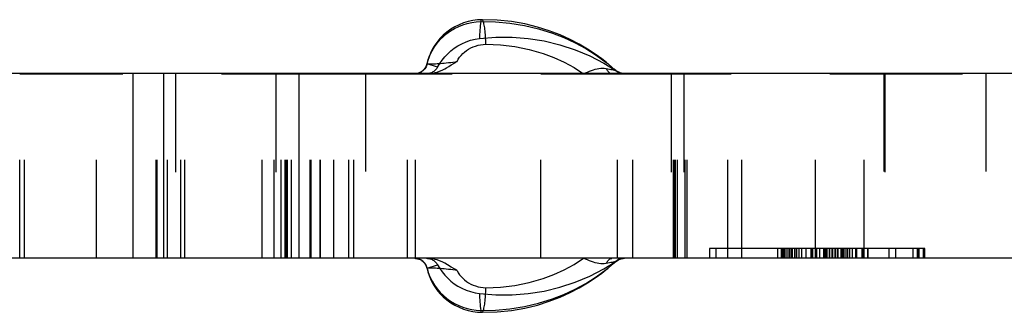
# Model space of a CAD drawing. Header units: inches. Extents: x 3 to 289, y 4 to 291.
# Tile 569 of 634: x 186.691 to 187.691, y 138.884 to 139.181. Entities that reach past the tile are written whole.
import ezdxf

# ---------------------------------------------------------------- set-up
doc = ezdxf.new("R2010")
doc.units = ezdxf.units.IN
doc.header["$LTSCALE"] = 0.5
doc.header["$MEASUREMENT"] = 0
doc.linetypes.add('HIDDEN', pattern=[0.225, 0.15, -0.075])
doc.layers.add('DBU', color=7, linetype='Continuous')

msp = doc.modelspace()

# ---------------------------------------------------------------- linework, layer by layer
at = {"layer": 'DBU', "color": 30, "linetype": 'Continuous'}
for p, q in [((187.15104, 139.18056), (187.14632, 139.17954)), ((187.1558, 139.18119), (187.15104, 139.18056)), ((187.16058, 139.18144), (187.1558, 139.18119)), ((187.17579, 139.18106), (187.16058, 139.18144)), ((187.19025, 139.17959), (187.17579, 139.18106)), ((187.12867, 139.17171), (187.12472, 139.16886)), ((187.12476, 139.1675), (187.12857, 139.17019)), ((187.12857, 139.17019), (187.13258, 139.17255)), ((187.13284, 139.17422), (187.12867, 139.17171)), ((187.13258, 139.17255), (187.13676, 139.17458)), ((187.13719, 139.17637), (187.13284, 139.17422)), ((187.13676, 139.17458), (187.14108, 139.17628)), ((187.1417, 139.17814), (187.13719, 139.17637)), ((187.14108, 139.17628), (187.1455, 139.17763)), ((187.14632, 139.17954), (187.1417, 139.17814)), ((187.1455, 139.17763), (187.15001, 139.17863)), ((187.15001, 139.17863), (187.15457, 139.17928)), ((187.15457, 139.17928), (187.15916, 139.17959)), ((187.2039, 139.17719), (187.19025, 139.17959)), ((187.21669, 139.17403), (187.2039, 139.17719)), ((187.22861, 139.17026), (187.21669, 139.17403)), ((187.23965, 139.16601), (187.22861, 139.17026)), ((187.11762, 139.1622), (187.11452, 139.15844)), ((187.1148, 139.15765), (187.11785, 139.16121)), ((187.12103, 139.16569), (187.11762, 139.1622)), ((187.11785, 139.16121), (187.12118, 139.1645)), ((187.12472, 139.16886), (187.12103, 139.16569)), ((187.12118, 139.1645), (187.12476, 139.1675)), ((187.14432, 139.15894), (187.14879, 139.16049)), ((187.14879, 139.16049), (187.15337, 139.16165)), ((187.15337, 139.16165), (187.15803, 139.16242)), ((187.15803, 139.16242), (187.17445, 139.16377)), ((187.17445, 139.16377), (187.19092, 139.1638)), ((187.19092, 139.1638), (187.20734, 139.16251)), ((187.20734, 139.16251), (187.2236, 139.15991)), ((187.24982, 139.16141), (187.23965, 139.16601)), ((187.25913, 139.15657), (187.24982, 139.16141)), ((187.10981, 139.15103), (187.1081, 139.14751)), ((187.10965, 139.14977), (187.11206, 139.15382)), ((187.11176, 139.15441), (187.10981, 139.15103)), ((187.11452, 139.15844), (187.11176, 139.15441)), ((187.11206, 139.15382), (187.1148, 139.15765)), ((187.12885, 139.14979), (187.13225, 139.15241)), ((187.13225, 139.15241), (187.13585, 139.15477)), ((187.13585, 139.15477), (187.14, 139.15703)), ((187.14, 139.15703), (187.14432, 139.15894)), ((187.2236, 139.15991), (187.2396, 139.15601)), ((187.2396, 139.15601), (187.25497, 139.15095)), ((187.25497, 139.15095), (187.26989, 139.14469)), ((187.26761, 139.15159), (187.25913, 139.15657)), ((187.27528, 139.14655), (187.26761, 139.15159)), ((187.10544, 139.14016), (187.1045, 139.13635)), ((187.1046, 139.1365), (187.1059, 139.14108)), ((187.10664, 139.14388), (187.10544, 139.14016)), ((187.1059, 139.14108), (187.10759, 139.14551)), ((187.1081, 139.14751), (187.10664, 139.14388)), ((187.10759, 139.14551), (187.10965, 139.14977)), ((187.11749, 139.13696), (187.11996, 139.14048)), ((187.11996, 139.14048), (187.12268, 139.14381)), ((187.12268, 139.14381), (187.12565, 139.14692)), ((187.12565, 139.14692), (187.12885, 139.14979)), ((187.26989, 139.14469), (187.28428, 139.13728)), ((187.28218, 139.14156), (187.27528, 139.14655)), ((187.2869, 139.13785), (187.28218, 139.14156)), ((187.10073, 139.13012), (187.10032, 139.12974)), ((187.10114, 139.13053), (187.10073, 139.13012)), ((187.10164, 139.1311), (187.10114, 139.13053)), ((187.10214, 139.13173), (187.10164, 139.1311)), ((187.1026, 139.13241), (187.10214, 139.13173)), ((187.10303, 139.13314), (187.1026, 139.13241)), ((187.10342, 139.13392), (187.10303, 139.13314)), ((187.10376, 139.13474), (187.10342, 139.13392)), ((187.10405, 139.13559), (187.10376, 139.13474)), ((187.10427, 139.13646), (187.10405, 139.13559)), ((187.10428, 139.13646), (187.10427, 139.13646)), ((187.10439, 139.13648), (187.10428, 139.13646)), ((187.1046, 139.1365), (187.10439, 139.13648)), ((187.1133, 139.13051), (187.11269, 139.12992)), ((187.11387, 139.13114), (187.1133, 139.13051)), ((187.11439, 139.1318), (187.11387, 139.13114)), ((187.11487, 139.13251), (187.11439, 139.1318)), ((187.11531, 139.13325), (187.11487, 139.13251)), ((187.11531, 139.13325), (187.11749, 139.13696)), ((187.28428, 139.13728), (187.2948, 139.1309)), ((187.28834, 139.13667), (187.2869, 139.13785)), ((187.28816, 139.13682), (187.29312, 139.13259)), ((187.29312, 139.13259), (187.29461, 139.13126)), ((187.29649, 139.12979), (187.29458, 139.13128)), ((187.2948, 139.1309), (187.29647, 139.1298)), ((185.97459, 139.12712), (186.80605, 139.12712)), ((186.80605, 139.12712), (186.83723, 139.12712)), ((186.83723, 139.12712), (186.97459, 139.12712)), ((186.97459, 138.93912), (186.97459, 139.12712)), ((186.97459, 139.12712), (187.80605, 139.12712)), ((187.09576, 139.12714), (187.09569, 139.12711)), ((187.09609, 139.12725), (187.09576, 139.12714)), ((187.09645, 139.12739), (187.09609, 139.12725)), ((187.09683, 139.12755), (187.09645, 139.12739)), ((187.09724, 139.12773), (187.09683, 139.12755)), ((187.09759, 139.1279), (187.09724, 139.12773)), ((187.09795, 139.12809), (187.09759, 139.1279)), ((187.09832, 139.1283), (187.09795, 139.12809)), ((187.0987, 139.12853), (187.09832, 139.1283)), ((187.0991, 139.12879), (187.0987, 139.12853)), ((187.0995, 139.12908), (187.0991, 139.12879)), ((187.09991, 139.12939), (187.0995, 139.12908)), ((187.10032, 139.12974), (187.09991, 139.12939)), ((187.10828, 139.12731), (187.10766, 139.12711)), ((187.10907, 139.12761), (187.10828, 139.12731)), ((187.10985, 139.12797), (187.10907, 139.12761)), ((187.1106, 139.12839), (187.10985, 139.12797)), ((187.11134, 139.12886), (187.1106, 139.12839)), ((187.11204, 139.12937), (187.11134, 139.12886)), ((187.11269, 139.12992), (187.11204, 139.12937)), ((187.29647, 139.1298), (187.29804, 139.12875)), ((187.29896, 139.12819), (187.29804, 139.12875)), ((187.29994, 139.1277), (187.29896, 139.12819)), ((187.30095, 139.1273), (187.29994, 139.1277)), ((187.30156, 139.12711), (187.30095, 139.1273)), ((186.80605, 138.93912), (185.97459, 138.93912)), ((186.83723, 138.93912), (186.80605, 138.93912)), ((186.97459, 138.93912), (186.83723, 138.93912)), ((187.80605, 138.93912), (186.97459, 138.93912)), ((187.09213, 138.93912), (187.0925, 138.93911)), ((187.0925, 138.93911), (187.09295, 138.93909)), ((187.09295, 138.93909), (187.09344, 138.93904)), ((187.09344, 138.93904), (187.09395, 138.93897)), ((187.09395, 138.93897), (187.09449, 138.93888)), ((187.09449, 138.93888), (187.09506, 138.93875)), ((187.09506, 138.93875), (187.09565, 138.93859)), ((187.09565, 138.93859), (187.09626, 138.93839)), ((187.09626, 138.93839), (187.09688, 138.93814)), ((187.09688, 138.93814), (187.09752, 138.93785)), ((187.09752, 138.93785), (187.09818, 138.93751)), ((187.09818, 138.93751), (187.09883, 138.93712)), ((187.09883, 138.93712), (187.09949, 138.93666)), ((187.09949, 138.93666), (187.10014, 138.93615)), ((187.10014, 138.93615), (187.10076, 138.93558)), ((187.10076, 138.93558), (187.10136, 138.93496)), ((187.10136, 138.93496), (187.10193, 138.93427)), ((187.10193, 138.93427), (187.10246, 138.93354)), ((187.10246, 138.93354), (187.10294, 138.93276)), ((187.10294, 138.93276), (187.10336, 138.93194)), ((187.10336, 138.93194), (187.10373, 138.93108)), ((187.10373, 138.93108), (187.10403, 138.93019)), ((187.10403, 138.93019), (187.10427, 138.92927)), ((187.10407, 138.93912), (187.10494, 138.93909)), ((187.10494, 138.93909), (187.10579, 138.93901)), ((187.10579, 138.93901), (187.10663, 138.93887)), ((187.10663, 138.93887), (187.10745, 138.93867)), ((187.10745, 138.93867), (187.10826, 138.93842)), ((187.10826, 138.93842), (187.10906, 138.93812)), ((187.10906, 138.93812), (187.10984, 138.93776)), ((187.10984, 138.93776), (187.1106, 138.93734)), ((187.1106, 138.93734), (187.11134, 138.93688)), ((187.11134, 138.93688), (187.11203, 138.93637)), ((187.11203, 138.93637), (187.11269, 138.93583)), ((187.11269, 138.93583), (187.11329, 138.93524)), ((187.11329, 138.93524), (187.11386, 138.93461)), ((187.11386, 138.93461), (187.11439, 138.93394)), ((187.11439, 138.93394), (187.11487, 138.93323)), ((187.11487, 138.93323), (187.11531, 138.93248)), ((187.11531, 138.93248), (187.11749, 138.92878)), ((187.28428, 138.92846), (187.2948, 138.93484)), ((187.28816, 138.92892), (187.29312, 138.93314)), ((187.29312, 138.93314), (187.29461, 138.93448)), ((187.29458, 138.93445), (187.29649, 138.93595)), ((187.2948, 138.93484), (187.29647, 138.93593)), ((187.29647, 138.93593), (187.29804, 138.93698)), ((187.29804, 138.93698), (187.29892, 138.93752)), ((187.29892, 138.93752), (187.29985, 138.93799)), ((187.29985, 138.93799), (187.30081, 138.93838)), ((187.30081, 138.93838), (187.3018, 138.93869)), ((187.3018, 138.93869), (187.30286, 138.93893)), ((187.30286, 138.93893), (187.30394, 138.93907)), ((187.30394, 138.93907), (187.30502, 138.93912)), ((187.10428, 138.92928), (187.10427, 138.92927)), ((187.10427, 138.92927), (187.10428, 138.92927)), ((187.10438, 138.92928), (187.10428, 138.92928)), ((187.10428, 138.92927), (187.10439, 138.92925)), ((187.10452, 138.92929), (187.10438, 138.92928)), ((187.10439, 138.92925), (187.1046, 138.92923)), ((187.10451, 138.92934), (187.10545, 138.92554)), ((187.10545, 138.92554), (187.10665, 138.92182)), ((187.10665, 138.92182), (187.10811, 138.91819)), ((187.11749, 138.92878), (187.11996, 138.92525)), ((187.11996, 138.92525), (187.12268, 138.92192)), ((187.12268, 138.92192), (187.12565, 138.91881)), ((187.25497, 138.91478), (187.26989, 138.92104)), ((187.26989, 138.92104), (187.28428, 138.92846)), ((187.27528, 138.91918), (187.28218, 138.92417)), ((187.28218, 138.92417), (187.28629, 138.92739)), ((187.28629, 138.92739), (187.28834, 138.92907)), ((187.10811, 138.91819), (187.10982, 138.91468)), ((187.10982, 138.91468), (187.11177, 138.91129)), ((187.11177, 138.91129), (187.11454, 138.90727)), ((187.12565, 138.91881), (187.12885, 138.91594)), ((187.12885, 138.91594), (187.13225, 138.91332)), ((187.13225, 138.91332), (187.13585, 138.91096)), ((187.13585, 138.91096), (187.14, 138.9087)), ((187.2396, 138.90972), (187.25497, 138.91478)), ((187.25913, 138.90917), (187.26761, 138.91415)), ((187.26761, 138.91415), (187.27528, 138.91918)), ((187.11454, 138.90727), (187.11764, 138.9035)), ((187.11764, 138.9035), (187.12105, 138.90002)), ((187.12105, 138.90002), (187.12474, 138.89684)), ((187.14, 138.9087), (187.14432, 138.90679)), ((187.14432, 138.90679), (187.14879, 138.90525)), ((187.14879, 138.90525), (187.15337, 138.90409)), ((187.15337, 138.90409), (187.15803, 138.90331)), ((187.15803, 138.90331), (187.17445, 138.90196)), ((187.17445, 138.90196), (187.19092, 138.90193)), ((187.19092, 138.90193), (187.20734, 138.90322)), ((187.20734, 138.90322), (187.2236, 138.90582)), ((187.2236, 138.90582), (187.2396, 138.90972)), ((187.23965, 138.89972), (187.24982, 138.90432)), ((187.24982, 138.90432), (187.25913, 138.90917)), ((187.12474, 138.89684), (187.12869, 138.89399)), ((187.12869, 138.89399), (187.13285, 138.89149)), ((187.13285, 138.89149), (187.1372, 138.88935)), ((187.2039, 138.88854), (187.2167, 138.8917)), ((187.2167, 138.8917), (187.22861, 138.89547)), ((187.22861, 138.89547), (187.23965, 138.89972)), ((187.1372, 138.88935), (187.14171, 138.88758)), ((187.14171, 138.88758), (187.14633, 138.88618)), ((187.14633, 138.88618), (187.15104, 138.88517)), ((187.15104, 138.88517), (187.1558, 138.88454)), ((187.1558, 138.88454), (187.16058, 138.88429)), ((187.16058, 138.88429), (187.17579, 138.88467)), ((187.17579, 138.88467), (187.19025, 138.88614)), ((187.19025, 138.88614), (187.2039, 138.88854))]:
    msp.add_line(p, q, dxfattribs=at)
at = {"layer": 'DBU', "color": 4, "linetype": 'Continuous'}
for p, q in [((187.15941, 139.18029), (187.15916, 139.17959)), ((187.15968, 139.18082), (187.15941, 139.18029)), ((187.15995, 139.1812), (187.15968, 139.18082)), ((187.16023, 139.18141), (187.15995, 139.1812)), ((187.16052, 139.18145), (187.16023, 139.18141)), ((187.16058, 139.18144), (187.16052, 139.18145)), ((187.15916, 139.17959), (187.174, 139.17937)), ((187.174, 139.17937), (187.18879, 139.17806)), ((187.18879, 139.17806), (187.20345, 139.17567)), ((187.20345, 139.17567), (187.21792, 139.17224)), ((187.21792, 139.17224), (187.23212, 139.16777)), ((187.23212, 139.16777), (187.24369, 139.16326)), ((187.24369, 139.16326), (187.25499, 139.15806)), ((187.25499, 139.15806), (187.26594, 139.15214)), ((187.26594, 139.15214), (187.27648, 139.1455)), ((187.27648, 139.1455), (187.28653, 139.13812)), ((187.10108, 139.1301), (187.1003, 139.1294)), ((187.10181, 139.13087), (187.10108, 139.1301)), ((187.10246, 139.13169), (187.10181, 139.13087)), ((187.10305, 139.13257), (187.10246, 139.13169)), ((187.10356, 139.1335), (187.10305, 139.13257)), ((187.10399, 139.13447), (187.10356, 139.1335)), ((187.10434, 139.13547), (187.10399, 139.13447)), ((187.10427, 139.13646), (187.10428, 139.13645)), ((187.10428, 139.13645), (187.10438, 139.13645)), ((187.1046, 139.1365), (187.10434, 139.13547)), ((187.10438, 139.13645), (187.10452, 139.13645)), ((187.11531, 139.13325), (187.1046, 139.1365)), ((187.28653, 139.13812), (187.28816, 139.13682)), ((186.80605, 138.93912), (186.80605, 139.12712)), ((186.83723, 138.93912), (186.83723, 139.12712)), ((187.09665, 139.12733), (187.09596, 139.12711)), ((187.09763, 139.12773), (187.09665, 139.12733)), ((187.09856, 139.12821), (187.09763, 139.12773)), ((187.09945, 139.12877), (187.09856, 139.12821)), ((187.1003, 139.1294), (187.09945, 139.12877)), ((187.09359, 138.93907), (187.09254, 138.93912)), ((187.09463, 138.93894), (187.09359, 138.93907)), ((187.09565, 138.93871), (187.09463, 138.93894)), ((187.09665, 138.9384), (187.09565, 138.93871)), ((187.09763, 138.938), (187.09665, 138.9384)), ((187.09856, 138.93752), (187.09763, 138.938)), ((187.09945, 138.93697), (187.09856, 138.93752)), ((187.1003, 138.93633), (187.09945, 138.93697)), ((187.10108, 138.93563), (187.1003, 138.93633)), ((187.10181, 138.93486), (187.10108, 138.93563)), ((187.10246, 138.93404), (187.10181, 138.93486)), ((187.10305, 138.93316), (187.10246, 138.93404)), ((187.10356, 138.93223), (187.10305, 138.93316)), ((187.10399, 138.93126), (187.10356, 138.93223)), ((187.10434, 138.93026), (187.10399, 138.93126)), ((187.1046, 138.92923), (187.10434, 138.93026)), ((187.1046, 138.92923), (187.11531, 138.93248)), ((187.1046, 138.92923), (187.1059, 138.92465)), ((187.1059, 138.92465), (187.10759, 138.92022)), ((187.10759, 138.92022), (187.10965, 138.91596)), ((187.26594, 138.91359), (187.27648, 138.92023)), ((187.27648, 138.92023), (187.28653, 138.92761)), ((187.28653, 138.92761), (187.28816, 138.92892)), ((187.10965, 138.91596), (187.11207, 138.9119)), ((187.11207, 138.9119), (187.11481, 138.90808)), ((187.25499, 138.90768), (187.26594, 138.91359)), ((187.11481, 138.90808), (187.11786, 138.90451)), ((187.11786, 138.90451), (187.12119, 138.90122)), ((187.12119, 138.90122), (187.12478, 138.89823)), ((187.23212, 138.89797), (187.2437, 138.90247)), ((187.2437, 138.90247), (187.25499, 138.90768)), ((187.12478, 138.89823), (187.12859, 138.89554)), ((187.12859, 138.89554), (187.13259, 138.89318)), ((187.13259, 138.89318), (187.13677, 138.89114)), ((187.13677, 138.89114), (187.14108, 138.88945)), ((187.18879, 138.88767), (187.20345, 138.89006)), ((187.20345, 138.89006), (187.21792, 138.8935)), ((187.21792, 138.8935), (187.23212, 138.89797)), ((187.14108, 138.88945), (187.1455, 138.8881)), ((187.1455, 138.8881), (187.15001, 138.8871)), ((187.15001, 138.8871), (187.15457, 138.88645)), ((187.15457, 138.88645), (187.15916, 138.88614)), ((187.15916, 138.88614), (187.17399, 138.88636)), ((187.15916, 138.88614), (187.15941, 138.88545)), ((187.15941, 138.88545), (187.15968, 138.88491)), ((187.15968, 138.88491), (187.15995, 138.88453)), ((187.15995, 138.88453), (187.16023, 138.88432)), ((187.16023, 138.88432), (187.16052, 138.88428)), ((187.16052, 138.88428), (187.16058, 138.88429)), ((187.17399, 138.88636), (187.18879, 138.88767))]:
    msp.add_line(p, q, dxfattribs=at)
at = {"layer": 'DBU', "color": 254, "linetype": 'HIDDEN'}
for p, q in [((187.1608, 139.18133), (187.16058, 139.18144)), ((187.16109, 139.18104), (187.1608, 139.18133)), ((187.16137, 139.18059), (187.16109, 139.18104)), ((187.16165, 139.17997), (187.16137, 139.18059)), ((187.16193, 139.1792), (187.16165, 139.17997)), ((187.16219, 139.17828), (187.16193, 139.1792)), ((187.16245, 139.17721), (187.16219, 139.17828)), ((187.1627, 139.17601), (187.16245, 139.17721)), ((187.16293, 139.17467), (187.1627, 139.17601)), ((187.16315, 139.17322), (187.16293, 139.17467)), ((187.16336, 139.17165), (187.16315, 139.17322)), ((187.16354, 139.16998), (187.16336, 139.17165)), ((187.16371, 139.16822), (187.16354, 139.16998)), ((187.16386, 139.16638), (187.16371, 139.16822)), ((187.16399, 139.16448), (187.16386, 139.16638)), ((187.1641, 139.16252), (187.16399, 139.16448)), ((187.16419, 139.16052), (187.1641, 139.16252)), ((187.16425, 139.1585), (187.16419, 139.16052)), ((187.14281, 139.14861), (187.14478, 139.15013)), ((187.14478, 139.15013), (187.14686, 139.1515)), ((187.14686, 139.1515), (187.14905, 139.15272)), ((187.14905, 139.15272), (187.15143, 139.15382)), ((187.15143, 139.15382), (187.1539, 139.15473)), ((187.1539, 139.15473), (187.15644, 139.15546)), ((187.15644, 139.15546), (187.15903, 139.15599)), ((187.15903, 139.15599), (187.16165, 139.15632)), ((187.16165, 139.15632), (187.1643, 139.15646)), ((187.1643, 139.15646), (187.16425, 139.1585)), ((187.1643, 139.15646), (187.17909, 139.15603)), ((187.17909, 139.15603), (187.19379, 139.15431)), ((187.19379, 139.15431), (187.20829, 139.15133)), ((187.20829, 139.15133), (187.22247, 139.14714)), ((187.1351, 139.13912), (187.13633, 139.14123)), ((187.13633, 139.14123), (187.13772, 139.14324)), ((187.13772, 139.14324), (187.13928, 139.14515)), ((187.13928, 139.14515), (187.14098, 139.14695)), ((187.14098, 139.14695), (187.14281, 139.14861)), ((187.22247, 139.14714), (187.23331, 139.14303)), ((187.23331, 139.14303), (187.24383, 139.13821)), ((187.10452, 139.13645), (187.10459, 139.13645)), ((187.10459, 139.13645), (187.10489, 139.13645)), ((187.10489, 139.13645), (187.1053, 139.13646)), ((187.1053, 139.13646), (187.10581, 139.13647)), ((187.10581, 139.13647), (187.10642, 139.13649)), ((187.10642, 139.13649), (187.10712, 139.13652)), ((187.10712, 139.13652), (187.10791, 139.13655)), ((187.10791, 139.13655), (187.10879, 139.13658)), ((187.10879, 139.13658), (187.11009, 139.13664)), ((187.11009, 139.13664), (187.11153, 139.13671)), ((187.11153, 139.13671), (187.11309, 139.13679)), ((187.11309, 139.13679), (187.11475, 139.13688)), ((187.11475, 139.13688), (187.11651, 139.13699)), ((187.11651, 139.13699), (187.11835, 139.13711)), ((187.11725, 139.12916), (187.11984, 139.13031)), ((187.11835, 139.13711), (187.12024, 139.13725)), ((187.11984, 139.13031), (187.12257, 139.13168)), ((187.12024, 139.13725), (187.12217, 139.13741)), ((187.12217, 139.13741), (187.12412, 139.13759)), ((187.12257, 139.13168), (187.12447, 139.13272)), ((187.12412, 139.13759), (187.12645, 139.13784)), ((187.12447, 139.13272), (187.12667, 139.134)), ((187.12645, 139.13784), (187.12874, 139.13812)), ((187.12667, 139.134), (187.1292, 139.13551)), ((187.12874, 139.13812), (187.13096, 139.13842)), ((187.1292, 139.13551), (187.13348, 139.13813)), ((187.13096, 139.13842), (187.13309, 139.13876)), ((187.13309, 139.13876), (187.1351, 139.13912)), ((187.13348, 139.13813), (187.13462, 139.13883)), ((187.13462, 139.13883), (187.13494, 139.13902)), ((187.13494, 139.13902), (187.13504, 139.13908)), ((187.13504, 139.13908), (187.1351, 139.13912)), ((187.24383, 139.13821), (187.25397, 139.13274)), ((187.25397, 139.13274), (187.26367, 139.12662)), ((187.27166, 139.12985), (187.2736, 139.13053)), ((187.2736, 139.13053), (187.27551, 139.13112)), ((187.27551, 139.13112), (187.27739, 139.1316)), ((187.27739, 139.1316), (187.27925, 139.13195)), ((187.27925, 139.13195), (187.28107, 139.13217)), ((187.28107, 139.13217), (187.28286, 139.13224)), ((187.28286, 139.13224), (187.28462, 139.13215)), ((187.28462, 139.13215), (187.28635, 139.13191)), ((187.28635, 139.13191), (187.28814, 139.13159)), ((187.28635, 139.13191), (187.28677, 139.13112)), ((187.28677, 139.13112), (187.28723, 139.13038)), ((187.28723, 139.13038), (187.28772, 139.1297)), ((187.28814, 139.13159), (187.28983, 139.13127)), ((187.28983, 139.13127), (187.29141, 139.13097)), ((187.29141, 139.13097), (187.29282, 139.1307)), ((187.29282, 139.1307), (187.29366, 139.13053)), ((187.29366, 139.13053), (187.29439, 139.13038)), ((187.29439, 139.13038), (187.29501, 139.13025)), ((187.29501, 139.13025), (187.29538, 139.13016)), ((187.29538, 139.13016), (187.29567, 139.13009)), ((187.29567, 139.13009), (187.29588, 139.13003)), ((187.29588, 139.13003), (187.29599, 139.12998)), ((186.6909, 138.93912), (186.6909, 139.12662)), ((186.6909, 139.12662), (186.69577, 139.12662)), ((186.69577, 138.93912), (186.69577, 139.12662)), ((186.69577, 139.12662), (186.96281, 139.12662)), ((186.76888, 138.93912), (186.76888, 139.12662)), ((186.82959, 138.93912), (186.82959, 139.12662)), ((186.83059, 138.93912), (186.83059, 139.12712)), ((186.84098, 138.93912), (186.84098, 139.12712)), ((186.84908, 139.12662), (186.84908, 138.93912)), ((186.85455, 138.93912), (186.85455, 139.12662)), ((186.85877, 138.93912), (186.85877, 139.12662)), ((186.93731, 138.93912), (186.93731, 139.12662)), ((186.94932, 138.93912), (186.94932, 139.12662)), ((186.95096, 139.12712), (186.95096, 138.93912)), ((186.95096, 139.12662), (186.95096, 138.93912)), ((186.9564, 138.93912), (186.9564, 139.12662)), ((186.96037, 138.93912), (186.96037, 139.12662)), ((186.96154, 138.93912), (186.96154, 139.12712)), ((186.96281, 138.93912), (186.96281, 139.12662)), ((186.96281, 139.12662), (186.986, 139.12662)), ((186.96694, 138.93912), (186.96694, 139.12662)), ((186.986, 138.93912), (186.986, 139.12712)), ((186.986, 138.93912), (186.986, 139.12662)), ((186.986, 139.12662), (186.99601, 139.12662)), ((186.98709, 138.93912), (186.98709, 139.12712)), ((186.99601, 138.93912), (186.99601, 139.12662)), ((186.99601, 139.12662), (187.03023, 139.12662)), ((186.99631, 138.93912), (186.99631, 139.12712)), ((187.00979, 138.93912), (187.00979, 139.12712)), ((187.00979, 138.93912), (187.00979, 139.12662)), ((187.02525, 138.93912), (187.02525, 139.12712)), ((187.02525, 138.93912), (187.02525, 139.12662)), ((187.03023, 138.93912), (187.03023, 139.12662)), ((187.03023, 139.12662), (187.22013, 139.12662)), ((187.04209, 139.12712), (187.04209, 138.93912)), ((187.0846, 138.93912), (187.0846, 139.12712)), ((187.0846, 138.93912), (187.0846, 139.12662)), ((187.09359, 139.12666), (187.09254, 139.12662)), ((187.09277, 138.93912), (187.09277, 139.12712)), ((187.09277, 138.93912), (187.09277, 139.12662)), ((187.09463, 139.1268), (187.09359, 139.12666)), ((187.09428, 139.1267), (187.09424, 139.12667)), ((187.09424, 139.12667), (187.09425, 139.12665)), ((187.09424, 139.12667), (187.09424, 139.12667)), ((187.09425, 139.12665), (187.09433, 139.12664)), ((187.09438, 139.12673), (187.09428, 139.1267)), ((187.09433, 139.12664), (187.09454, 139.12663)), ((187.09454, 139.12677), (187.09438, 139.12673)), ((187.09476, 139.12683), (187.09454, 139.12677)), ((187.09454, 139.12663), (187.09488, 139.12662)), ((187.09565, 139.12702), (187.09463, 139.1268)), ((187.09496, 139.12689), (187.09476, 139.12683)), ((187.09488, 139.12662), (187.09532, 139.12662)), ((187.0952, 139.12696), (187.09496, 139.12689)), ((187.09547, 139.12704), (187.0952, 139.12696)), ((187.09532, 139.12662), (187.09587, 139.12662)), ((187.09569, 139.12711), (187.09547, 139.12704)), ((187.09596, 139.12711), (187.09565, 139.12702)), ((187.09587, 139.12662), (187.09675, 139.12662)), ((187.09675, 139.12662), (187.09773, 139.12662)), ((187.10495, 139.12664), (187.10407, 139.12662)), ((187.1058, 139.12673), (187.10495, 139.12664)), ((187.10561, 139.12662), (187.10735, 139.12668)), ((187.10665, 139.12687), (187.1058, 139.12673)), ((187.10747, 139.12706), (187.10665, 139.12687)), ((187.10735, 139.12668), (187.10915, 139.12688)), ((187.10766, 139.12711), (187.10747, 139.12706)), ((187.10915, 139.12688), (187.11099, 139.1272)), ((187.11099, 139.1272), (187.11287, 139.12766)), ((187.11287, 139.12766), (187.1148, 139.12825)), ((187.1148, 139.12825), (187.11725, 139.12916)), ((187.22013, 138.93912), (187.22013, 139.12662)), ((187.22013, 139.12662), (187.31362, 139.12662)), ((187.26367, 139.12662), (187.2657, 139.12745)), ((187.2657, 139.12745), (187.26771, 139.12828)), ((187.26771, 139.12828), (187.2697, 139.12909)), ((187.2697, 139.12909), (187.27166, 139.12985)), ((187.28772, 139.1297), (187.28825, 139.12907)), ((187.28825, 139.12907), (187.28882, 139.12851)), ((187.28882, 139.12851), (187.28941, 139.12802)), ((187.28941, 139.12802), (187.29003, 139.1276)), ((187.29003, 139.1276), (187.29067, 139.12725)), ((187.29067, 139.12725), (187.29133, 139.12697)), ((187.29133, 139.12697), (187.292, 139.12677)), ((187.292, 139.12677), (187.29234, 139.12671)), ((187.29812, 138.93912), (187.29812, 139.12712)), ((187.29812, 138.93912), (187.29812, 139.12662)), ((187.30194, 139.127), (187.30156, 139.12711)), ((187.30296, 139.12679), (187.30194, 139.127)), ((187.30399, 139.12666), (187.30296, 139.12679)), ((187.30502, 139.12662), (187.30399, 139.12666)), ((187.31362, 138.93912), (187.31362, 139.12662)), ((187.31362, 139.12662), (187.54856, 139.12662)), ((187.35269, 139.12712), (187.35269, 138.93912)), ((187.35269, 139.12662), (187.35269, 138.93912)), ((187.35491, 138.93912), (187.35491, 139.12712)), ((187.35491, 138.93912), (187.35491, 139.12662)), ((187.35631, 138.93912), (187.35631, 139.12712)), ((187.35631, 138.93912), (187.35631, 139.12662)), ((187.35709, 138.93912), (187.35709, 139.12712)), ((187.35891, 138.93912), (187.35891, 139.12712)), ((187.35891, 138.93912), (187.35891, 139.12662)), ((187.36551, 139.12662), (187.36551, 138.93912)), ((187.36688, 138.93912), (187.36688, 139.12662)), ((187.36872, 138.93912), (187.36872, 139.12662)), ((187.40996, 138.93912), (187.40996, 139.12662)), ((187.42436, 138.93912), (187.42436, 139.12712)), ((187.4993, 138.93912), (187.4993, 139.12662)), ((187.54856, 139.12662), (187.6909, 139.12662)), ((187.54856, 138.93912), (187.54856, 139.12662)), ((187.56859, 139.12712), (187.56859, 138.93912)), ((187.56959, 139.12662), (187.56959, 138.93912)), ((187.67209, 139.12712), (187.67209, 138.93912)), ((187.39163, 138.94912), (187.39163, 138.93912)), ((187.46449, 138.94912), (187.39163, 138.94912)), ((187.39788, 138.94912), (187.39788, 138.93912)), ((187.46095, 138.93912), (187.46095, 138.94912)), ((187.55215, 138.94912), (187.46449, 138.94912)), ((187.46449, 138.93912), (187.46449, 138.94912)), ((187.46532, 138.93912), (187.46532, 138.94912)), ((187.46659, 138.93912), (187.46659, 138.94912)), ((187.46693, 138.93912), (187.46693, 138.94912)), ((187.46764, 138.93912), (187.46764, 138.94912)), ((187.46918, 138.93912), (187.46918, 138.94912)), ((187.46926, 138.93912), (187.46926, 138.94912)), ((187.47134, 138.93912), (187.47134, 138.94912)), ((187.47322, 138.94912), (187.47322, 138.93912)), ((187.47323, 138.93912), (187.47323, 138.94912)), ((187.47508, 138.93912), (187.47508, 138.94912)), ((187.47542, 138.93912), (187.47542, 138.94912)), ((187.47573, 138.93912), (187.47573, 138.94912)), ((187.47804, 138.93912), (187.47804, 138.94912)), ((187.47814, 138.93912), (187.47814, 138.94912)), ((187.47988, 138.93912), (187.47988, 138.94912)), ((187.47992, 138.94912), (187.47992, 138.93912)), ((187.48247, 138.93912), (187.48247, 138.94912)), ((187.48533, 138.93912), (187.48533, 138.94912)), ((187.48979, 138.93912), (187.48979, 138.94912)), ((187.49467, 138.93912), (187.49467, 138.94912)), ((187.4956, 138.93912), (187.4956, 138.94912)), ((187.49622, 138.93912), (187.49622, 138.94912)), ((187.49648, 138.93912), (187.49648, 138.94912)), ((187.50012, 138.93912), (187.50012, 138.94912)), ((187.50044, 138.93912), (187.50044, 138.94912)), ((187.5037, 138.93912), (187.5037, 138.94912)), ((187.50762, 138.93912), (187.50762, 138.94912)), ((187.50889, 138.93912), (187.50889, 138.94912)), ((187.50927, 138.93912), (187.50927, 138.94912)), ((187.50973, 138.93912), (187.50973, 138.94912)), ((187.51014, 138.93912), (187.51014, 138.94912)), ((187.51041, 138.93912), (187.51041, 138.94912)), ((187.51109, 138.93912), (187.51109, 138.94912)), ((187.51341, 138.93912), (187.51341, 138.94912)), ((187.51371, 138.93912), (187.51371, 138.94912)), ((187.516, 138.93912), (187.516, 138.94912)), ((187.51686, 138.93912), (187.51686, 138.94912)), ((187.51922, 138.93912), (187.51922, 138.94912)), ((187.5195, 138.93912), (187.5195, 138.94912)), ((187.51986, 138.93912), (187.51986, 138.94912)), ((187.52196, 138.93912), (187.52196, 138.94912)), ((187.52222, 138.93912), (187.52222, 138.94912)), ((187.52534, 138.93912), (187.52534, 138.94912)), ((187.52601, 138.93912), (187.52601, 138.94912)), ((187.52685, 138.93912), (187.52685, 138.94912)), ((187.52792, 138.93912), (187.52792, 138.94912)), ((187.52841, 138.93912), (187.52841, 138.94912)), ((187.53035, 138.93912), (187.53035, 138.94912)), ((187.53213, 138.93912), (187.53213, 138.94912)), ((187.53411, 138.93912), (187.53411, 138.94912)), ((187.53688, 138.93912), (187.53688, 138.94912)), ((187.54, 138.93912), (187.54, 138.94912)), ((187.54112, 138.93912), (187.54112, 138.94912)), ((187.54657, 138.93912), (187.54657, 138.94912)), ((187.54775, 138.93912), (187.54775, 138.94912)), ((187.60443, 138.94912), (187.55215, 138.94912)), ((187.55215, 138.93912), (187.55215, 138.94912)), ((187.55248, 138.93912), (187.55248, 138.94912)), ((187.57384, 138.93912), (187.57384, 138.94912)), ((187.58087, 138.93912), (187.58087, 138.94912)), ((187.59819, 138.93912), (187.59819, 138.94912)), ((187.60265, 138.93912), (187.60265, 138.94912)), ((187.60381, 138.93912), (187.60381, 138.94912)), ((187.60885, 138.94912), (187.60443, 138.94912)), ((187.60443, 138.93912), (187.60443, 138.94912)), ((187.61006, 138.94912), (187.60885, 138.94912)), ((187.60885, 138.93912), (187.60885, 138.94912)), ((187.61006, 138.93912), (187.61006, 138.94912)), ((187.10736, 138.93905), (187.10561, 138.93912)), ((187.10916, 138.93885), (187.10736, 138.93905)), ((187.11099, 138.93853), (187.10916, 138.93885)), ((187.11288, 138.93807), (187.11099, 138.93853)), ((187.1148, 138.93748), (187.11288, 138.93807)), ((187.11727, 138.93656), (187.1148, 138.93748)), ((187.11986, 138.93542), (187.11727, 138.93656)), ((187.12257, 138.93406), (187.11986, 138.93542)), ((187.12555, 138.9324), (187.12257, 138.93406)), ((187.1292, 138.93022), (187.12555, 138.9324)), ((187.13345, 138.92762), (187.1292, 138.93022)), ((187.24383, 138.92752), (187.25398, 138.933)), ((187.25398, 138.933), (187.26367, 138.93912)), ((187.2657, 138.93829), (187.26367, 138.93912)), ((187.26771, 138.93745), (187.2657, 138.93829)), ((187.2697, 138.93664), (187.26771, 138.93745)), ((187.27166, 138.93588), (187.2697, 138.93664)), ((187.2736, 138.9352), (187.27166, 138.93588)), ((187.27551, 138.93461), (187.2736, 138.9352)), ((187.27739, 138.93413), (187.27551, 138.93461)), ((187.27925, 138.93378), (187.27739, 138.93413)), ((187.28107, 138.93356), (187.27925, 138.93378)), ((187.28286, 138.9335), (187.28107, 138.93356)), ((187.28462, 138.93358), (187.28286, 138.9335)), ((187.28635, 138.93382), (187.28462, 138.93358)), ((187.28635, 138.93382), (187.28677, 138.93461)), ((187.28814, 138.93415), (187.28635, 138.93382)), ((187.28677, 138.93461), (187.28723, 138.93535)), ((187.28723, 138.93535), (187.28772, 138.93603)), ((187.28772, 138.93603), (187.28825, 138.93666)), ((187.28983, 138.93446), (187.28814, 138.93415)), ((187.28825, 138.93666), (187.28882, 138.93722)), ((187.28882, 138.93722), (187.28941, 138.93771)), ((187.28941, 138.93771), (187.29003, 138.93814)), ((187.29141, 138.93476), (187.28983, 138.93446)), ((187.29003, 138.93814), (187.29067, 138.93849)), ((187.29067, 138.93849), (187.29133, 138.93876)), ((187.29133, 138.93876), (187.292, 138.93896)), ((187.29282, 138.93503), (187.29141, 138.93476)), ((187.292, 138.93896), (187.29234, 138.93903)), ((187.29366, 138.9352), (187.29282, 138.93503)), ((187.29439, 138.93535), (187.29366, 138.9352)), ((187.29501, 138.93548), (187.29439, 138.93535)), ((187.29538, 138.93557), (187.29501, 138.93548)), ((187.29567, 138.93565), (187.29538, 138.93557)), ((187.29588, 138.93571), (187.29567, 138.93565)), ((187.29599, 138.93575), (187.29588, 138.93571)), ((187.29804, 138.93698), (187.29599, 138.93575)), ((187.10459, 138.92929), (187.10452, 138.92929)), ((187.10489, 138.92928), (187.10459, 138.92929)), ((187.1053, 138.92927), (187.10489, 138.92928)), ((187.10581, 138.92926), (187.1053, 138.92927)), ((187.10642, 138.92924), (187.10581, 138.92926)), ((187.10712, 138.92921), (187.10642, 138.92924)), ((187.10791, 138.92919), (187.10712, 138.92921)), ((187.10879, 138.92915), (187.10791, 138.92919)), ((187.11009, 138.92909), (187.10879, 138.92915)), ((187.11153, 138.92903), (187.11009, 138.92909)), ((187.11309, 138.92895), (187.11153, 138.92903)), ((187.11475, 138.92885), (187.11309, 138.92895)), ((187.11651, 138.92874), (187.11475, 138.92885)), ((187.11835, 138.92862), (187.11651, 138.92874)), ((187.12024, 138.92848), (187.11835, 138.92862)), ((187.12217, 138.92832), (187.12024, 138.92848)), ((187.12412, 138.92814), (187.12217, 138.92832)), ((187.12645, 138.92789), (187.12412, 138.92814)), ((187.12874, 138.92762), (187.12645, 138.92789)), ((187.13096, 138.92731), (187.12874, 138.92762)), ((187.13309, 138.92698), (187.13096, 138.92731)), ((187.1351, 138.92662), (187.13309, 138.92698)), ((187.13493, 138.92672), (187.13345, 138.92762)), ((187.1351, 138.92662), (187.13493, 138.92672)), ((187.1351, 138.92662), (187.13633, 138.9245)), ((187.13633, 138.9245), (187.13772, 138.92249)), ((187.13772, 138.92249), (187.13928, 138.92058)), ((187.13928, 138.92058), (187.14098, 138.91879)), ((187.22247, 138.91859), (187.23331, 138.92271)), ((187.23331, 138.92271), (187.24383, 138.92752)), ((187.14098, 138.91879), (187.14281, 138.91712)), ((187.14281, 138.91712), (187.14478, 138.9156)), ((187.14478, 138.9156), (187.14686, 138.91423)), ((187.14686, 138.91423), (187.14905, 138.91301)), ((187.14905, 138.91301), (187.15143, 138.91191)), ((187.15143, 138.91191), (187.1539, 138.911)), ((187.1539, 138.911), (187.15644, 138.91027)), ((187.15644, 138.91027), (187.15903, 138.90974)), ((187.17909, 138.9097), (187.19379, 138.91143)), ((187.19379, 138.91143), (187.20829, 138.9144)), ((187.20829, 138.9144), (187.22247, 138.91859)), ((187.15903, 138.90974), (187.16165, 138.90941)), ((187.16165, 138.90941), (187.1643, 138.90927)), ((187.16386, 138.89935), (187.16399, 138.90125)), ((187.16399, 138.90125), (187.1641, 138.90321)), ((187.1641, 138.90321), (187.16419, 138.90521)), ((187.16419, 138.90521), (187.16425, 138.90723)), ((187.16425, 138.90723), (187.1643, 138.90927)), ((187.1643, 138.90927), (187.17909, 138.9097)), ((187.1627, 138.88972), (187.16293, 138.89106)), ((187.16293, 138.89106), (187.16315, 138.89251)), ((187.16315, 138.89251), (187.16336, 138.89408)), ((187.16336, 138.89408), (187.16354, 138.89575)), ((187.16354, 138.89575), (187.16371, 138.89751)), ((187.16371, 138.89751), (187.16386, 138.89935)), ((187.16058, 138.88429), (187.1608, 138.8844)), ((187.1608, 138.8844), (187.16109, 138.88469)), ((187.16109, 138.88469), (187.16137, 138.88515)), ((187.16137, 138.88515), (187.16165, 138.88576)), ((187.16165, 138.88576), (187.16193, 138.88653)), ((187.16193, 138.88653), (187.16219, 138.88745)), ((187.16219, 138.88745), (187.16245, 138.88852)), ((187.16245, 138.88852), (187.1627, 138.88972))]:
    msp.add_line(p, q, dxfattribs=at)
at = {"layer": 'DBU', "color": 4, "linetype": 'Continuous'}
for centre, start, end in [((187.26676, 139.1639), 171.7018, 180.77943), ((187.26676, 138.90183), 179.22057, 188.2982)]:
    msp.add_arc(centre, 0.10874, start, end, dxfattribs=at)
at = {"layer": 'DBU', "color": 254, "linetype": 'HIDDEN'}
for centre, radius, start, end in [((187.30539, 139.14336), 0.01635, 234.89765, 243.28213), ((187.30452, 138.92662), 0.0125, 100.76491, 133.05392), ((187.30452, 138.92662), 0.01249, 90.00003, 100.76531)]:
    msp.add_arc(centre, radius, start, end, dxfattribs=at)
at = {"layer": 'DBU', "color": 254, "linetype": 'HIDDEN', "extrusion": (0, 0, -1)}
for radius, start, end in [(0.0125, 280.76476, 313.05385), (0.01249, 269.99991, 280.76518)]:
    msp.add_arc((-187.30452, 139.13911), radius, start, end, dxfattribs=at)

doc.saveas('drawing.dxf')
